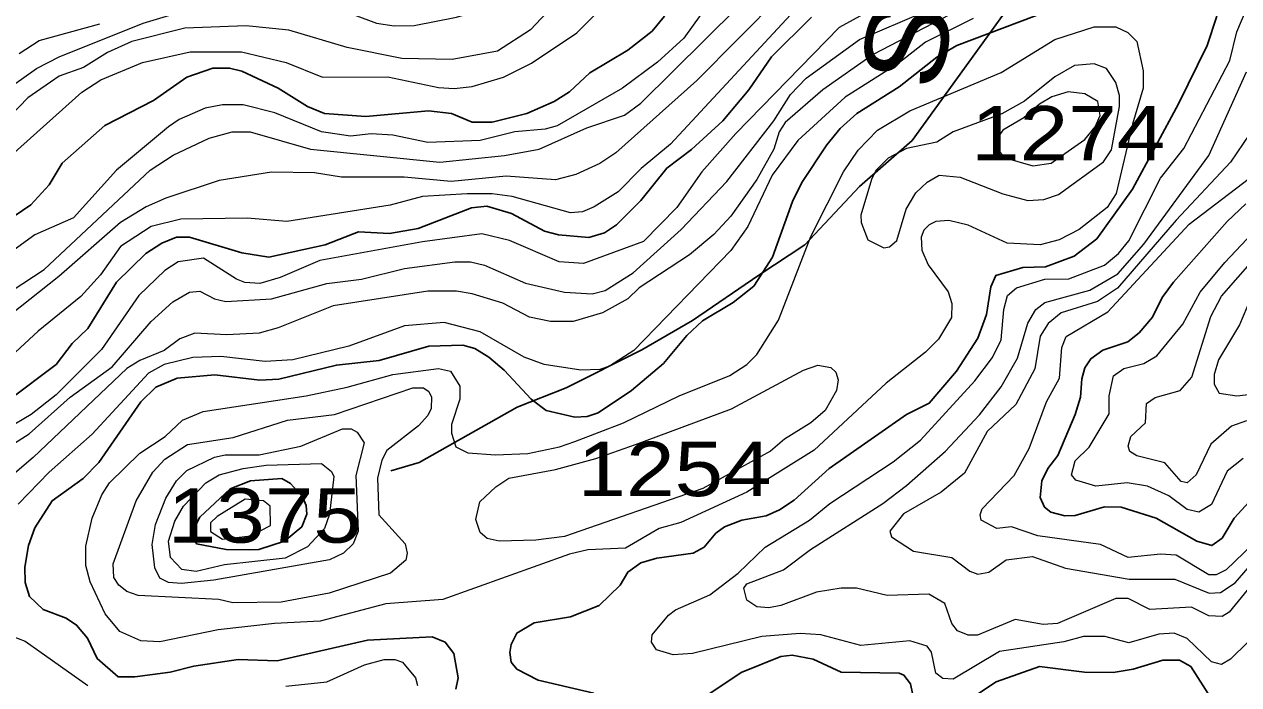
# Model space of a CAD drawing. Extents: x 577 to 602.9, y 7483.8 to 7511.6.
# Drawn here: x 582.841 to 584.628, y 7487.741 to 7488.713 of the extents above; entities that cross this region are included whole.
import ezdxf
from ezdxf.enums import TextEntityAlignment as Align

# ---------------------------------------------------------------- set-up
doc = ezdxf.new("R2010")
doc.units = 0
doc.header["$LTSCALE"] = 0.032
for name, color, linetype, lineweight in [('1', 7, 'Continuous', 25), ('2', 7, 'Continuous', 13), ('26', 7, 'Continuous', 25)]:
    doc.layers.add(name, color=color, linetype=linetype, lineweight=lineweight)
doc.layers.add('61', color=7, linetype='Continuous')

msp = doc.modelspace()

# ---------------------------------------------------------------- linework, layer by layer
at = {"layer": '1'}
for points in [[(583.0126, 7488.1572), (583.0348, 7488.1787), (583.0659, 7488.1922), (583.1215, 7488.197), (583.1875, 7488.189), (583.2154, 7488.1906), (583.3004, 7488.2113), (583.3633, 7488.2184), (583.4364, 7488.2391), (583.4865, 7488.2407), (583.504, 7488.2359), (583.5247, 7488.2232), (583.5469, 7488.2041), (583.5867, 7488.1612), (583.609, 7488.1445), (583.6511, 7488.135), (583.6694, 7488.1357), (583.6853, 7488.1413), (583.7346, 7488.1739), (583.7815, 7488.2137), (583.8157, 7488.255), (583.8388, 7488.2765), (583.8841, 7488.3035), (583.9143, 7488.3274), (583.9421, 7488.3703), (583.9716, 7488.4522), (583.9851, 7488.4801), (584.0217, 7488.5357), (584.0415, 7488.5596), (584.0662, 7488.5818), (584.1282, 7488.6208), (584.1839, 7488.6645), (584.2133, 7488.682), (584.3715, 7488.7417)], [(583.7831, 7488.725), (583.7648, 7488.7027), (583.729, 7488.6749), (583.6734, 7488.6415), (583.6432, 7488.6136), (583.6209, 7488.5993), (583.5803, 7488.5818), (583.5294, 7488.5691), (583.5, 7488.5691), (583.4698, 7488.5818), (583.4356, 7488.5858), (583.3434, 7488.5771), (583.2829, 7488.5818), (583.2575, 7488.5922), (583.2146, 7488.6192), (583.1613, 7488.6439), (583.143, 7488.6486), (583.1183, 7488.6486), (583.0802, 7488.6351), (583.0309, 7488.6009), (582.9593, 7488.5643), (582.8965, 7488.5087), (582.8774, 7488.4769), (582.8504, 7488.4475), (582.7184, 7488.3576)], [(582.8186, 7488.1604), (582.8877, 7488.2121), (582.9116, 7488.2431), (582.9347, 7488.2654), (582.9768, 7488.3337), (583.0197, 7488.3759), (583.0436, 7488.391), (583.0651, 7488.3997), (583.0841, 7488.3997), (583.1613, 7488.3767), (583.201, 7488.3703), (583.2837, 7488.3886), (583.333, 7488.4077), (583.3784, 7488.4053), (583.4205, 7488.4125), (583.4992, 7488.4427), (583.5215, 7488.4451), (583.5581, 7488.4347), (583.6066, 7488.4085), (583.6273, 7488.4029), (583.6718, 7488.399), (583.6948, 7488.4061), (583.7123, 7488.418), (583.7481, 7488.4538), (583.7863, 7488.5015), (583.8229, 7488.5286), (583.869, 7488.5707), (583.9072, 7488.6168), (583.9406, 7488.6653), (583.9994, 7488.7234)], [(584.5958, 7488.725), (584.5815, 7488.682), (584.5393, 7488.5962), (584.4717, 7488.4705), (584.4192, 7488.3974), (584.3859, 7488.3719), (584.3437, 7488.356), (584.3103, 7488.3552), (584.2706, 7488.3433), (584.2634, 7488.3266), (584.257, 7488.286), (584.2443, 7488.251), (584.2125, 7488.2025), (584.1727, 7488.1556), (584.1393, 7488.1389), (584.0256, 7488.0594), (583.9739, 7488.0125), (583.9525, 7487.9982), (583.9326, 7487.9894), (583.8968, 7487.9831), (583.8714, 7487.9735), (583.8586, 7487.964), (583.8412, 7487.9433), (583.8253, 7487.9346), (583.772, 7487.9274), (583.7481, 7487.9203), (583.729, 7487.9067), (583.7179, 7487.8877), (583.6869, 7487.8574), (583.6447, 7487.8407), (583.5915, 7487.832), (583.566, 7487.8169), (583.5573, 7487.8002), (583.5557, 7487.7883), (583.5573, 7487.7739), (583.566, 7487.7636), (583.597, 7487.7477), (583.6789, 7487.7286)], [(584.6387, 7488.449), (584.6109, 7488.4228), (584.5322, 7488.3337), (584.5155, 7488.3107), (584.5012, 7488.2821), (584.4813, 7488.259), (584.4646, 7488.2455), (584.428, 7488.2336), (584.4105, 7488.2208), (584.4018, 7488.2073), (584.397, 7488.1914), (584.3954, 7488.1644), (584.3874, 7488.1389), (584.362, 7488.0785), (584.3469, 7488.0594), (584.3381, 7488.0411), (584.3358, 7488.0165), (584.3421, 7488.0022), (584.3517, 7487.995), (584.3723, 7487.9894), (584.3874, 7487.9902), (584.4304, 7488.003), (584.455, 7488.0022), (584.5067, 7487.9863), (584.5664, 7487.9521), (584.5886, 7487.9457), (584.6037, 7487.9568), (584.6212, 7487.9863), (584.6435, 7488.0101)], [(583.4762, 7487.7342), (583.4794, 7487.7509), (583.473, 7487.7867), (583.4603, 7487.8034), (583.4412, 7487.8113), (583.3458, 7487.8065), (583.213, 7487.7763), (583.1557, 7487.7779), (583.0905, 7487.7684), (583.0555, 7487.7596), (583.0038, 7487.7525), (582.9792, 7487.7525), (582.9482, 7487.7795), (582.9339, 7487.8097), (582.918, 7487.8288), (582.9028, 7487.8391), (582.8687, 7487.8519), (582.8488, 7487.871), (582.8424, 7487.8916), (582.8416, 7487.9139), (582.8472, 7487.9457), (582.8567, 7487.9719), (582.8822, 7488.0117), (582.9275, 7488.0443), (582.9506, 7488.0682), (583.0126, 7488.1572)], [(583.8499, 7487.7278), (583.896, 7487.7588), (583.9541, 7487.7827), (583.9708, 7487.7843), (584.0018, 7487.7787), (584.0431, 7487.7596), (584.1282, 7487.758), (584.1354, 7487.7549), (584.1449, 7487.7421), (584.1513, 7487.7111)], [(584.2149, 7487.7079), (584.2713, 7487.7453), (584.335, 7487.7676), (584.401, 7487.7596), (584.4431, 7487.7588), (584.4725, 7487.7636), (584.5163, 7487.7771), (584.5409, 7487.7771), (584.5576, 7487.7676), (584.5894, 7487.7175)]]:
    msp.add_lwpolyline(points, dxfattribs=at)
msp.add_lwpolyline([(583.172, 7487.9393), (583.1859, 7487.9401), (583.2241, 7487.9521), (583.2495, 7487.9735), (583.2567, 7487.9918), (583.2559, 7488.0045), (583.2503, 7488.0173), (583.2328, 7488.0371), (583.2201, 7488.0443), (583.174, 7488.0411), (583.1438, 7488.0292), (583.0993, 7487.9878), (583.0905, 7487.9704), (583.0905, 7487.9568), (583.0945, 7487.9481), (583.1382, 7487.9401)], close=True, dxfattribs=at)
at = {"layer": '2'}
for points in [[(582.7899, 7488.2996), (582.8702, 7488.352), (583.0261, 7488.4983), (583.0603, 7488.5206), (583.1128, 7488.5453), (583.147, 7488.5548), (583.1732, 7488.5548), (583.2623, 7488.5294), (583.4523, 7488.5103), (583.5477, 7488.5198), (583.5986, 7488.5294), (583.6686, 7488.5604), (583.7243, 7488.5795), (583.7481, 7488.5969), (583.8905, 7488.7377), (583.9278, 7488.7926), (583.9493, 7488.8116), (584.0741, 7488.8769), (584.3366, 7488.9739), (584.4256, 7489.0152), (584.4582, 7489.0391), (584.595, 7489.1711), (584.7182, 7489.2522)], [(584.4312, 7488.9898), (584.3811, 7488.9643), (584.3318, 7488.9468), (584.2411, 7488.9063), (584.09, 7488.8466), (584.0328, 7488.8148), (583.9533, 7488.7544), (583.8308, 7488.6303), (583.7115, 7488.5238), (583.6877, 7488.5079), (583.6527, 7488.492), (583.6225, 7488.484), (583.5501, 7488.4896), (583.469, 7488.4816), (583.3998, 7488.488), (583.3076, 7488.488), (583.2678, 7488.4944), (583.205, 7488.4952), (583.1279, 7488.4832), (583.0492, 7488.457), (583.0205, 7488.4443), (582.9824, 7488.4212), (582.8917, 7488.3417), (582.8209, 7488.2852)], [(582.8249, 7488.624), (582.8591, 7488.6478), (582.8925, 7488.6653), (583.0158, 7488.7146), (583.0881, 7488.7361), (583.2034, 7488.7576), (583.2257, 7488.7576), (583.2686, 7488.7488), (583.3593, 7488.7146), (583.3855, 7488.7107), (583.4149, 7488.7115), (583.477, 7488.7234), (583.535, 7488.7401), (583.5827, 7488.7639)], [(583.6336, 7488.756), (583.5859, 7488.7051), (583.5374, 7488.6733), (583.4706, 7488.6614), (583.3967, 7488.6629), (583.3163, 7488.6789), (583.2305, 7488.7043), (583.1676, 7488.7107), (583.077, 7488.7075), (582.9991, 7488.6876), (582.9633, 7488.6717), (582.9283, 7488.6494), (582.8925, 7488.6367), (582.8464, 7488.6049), (582.7963, 7488.5532)], [(584.2403, 7488.7464), (584.09, 7488.6685), (584.0161, 7488.6168), (583.9604, 7488.5683), (583.9517, 7488.5548), (583.9437, 7488.5294), (583.9191, 7488.4848), (583.8809, 7488.4308), (583.8555, 7488.4037), (583.8197, 7488.3735), (583.7457, 7488.325), (583.729, 7488.3091), (583.6917, 7488.2884), (583.6487, 7488.2757), (583.6153, 7488.2757), (583.5843, 7488.2821), (583.5454, 7488.3027), (583.5, 7488.3163), (583.477, 7488.3202), (583.4348, 7488.3202), (583.2957, 7488.2988), (583.2146, 7488.2662), (583.1867, 7488.2582), (583.139, 7488.2558), (583.0921, 7488.2582), (583.0698, 7488.2503), (583.0468, 7488.2328), (583.011, 7488.2184), (582.9919, 7488.2065), (582.8543, 7488.0753), (582.817, 7488.0435)], [(582.9259, 7488.6129), (582.9537, 7488.6311), (583.015, 7488.6566), (583.0849, 7488.6725), (583.1605, 7488.6725), (583.2265, 7488.6566), (583.2798, 7488.6351), (583.376, 7488.6359), (583.4507, 7488.62), (583.4738, 7488.6184), (583.5, 7488.6216), (583.5461, 7488.6351), (583.5875, 7488.6558), (583.6543, 7488.7003), (583.7084, 7488.756)], [(584.2761, 7487.7898), (584.2077, 7487.7493), (584.1926, 7487.7501), (584.1823, 7487.758), (584.1759, 7487.7891), (584.1696, 7487.7978), (584.1441, 7487.8057), (584.0718, 7487.7986), (584.0129, 7487.8145), (583.9827, 7487.8161), (583.9262, 7487.8121), (583.8245, 7487.7867), (583.7958, 7487.7851), (583.7712, 7487.7922), (583.764, 7487.8034), (583.7648, 7487.8145), (583.7887, 7487.8431), (583.799, 7487.8511), (583.8499, 7487.8733), (583.8913, 7487.9051), (583.931, 7487.9433), (583.9962, 7487.9831), (584.0264, 7488.0077), (584.1195, 7488.069), (584.16, 7488.1008), (584.2395, 7488.1882), (584.2658, 7488.2224), (584.2785, 7488.2487), (584.2825, 7488.2932), (584.288, 7488.3139), (584.3008, 7488.325), (584.3429, 7488.3377), (584.3779, 7488.3385), (584.4304, 7488.3584), (584.4511, 7488.3759), (584.4662, 7488.3942), (584.5131, 7488.4865), (584.5472, 7488.5302), (584.6149, 7488.6598), (584.6252, 7488.7019), (584.6459, 7488.7512)], [(583.8364, 7488.7274), (583.8117, 7488.6924), (583.7728, 7488.6574), (583.7211, 7488.6192), (583.6249, 7488.5636), (583.6074, 7488.5588), (583.5628, 7488.5548), (583.512, 7488.5421), (583.4348, 7488.5389), (583.3831, 7488.55), (583.3513, 7488.5516), (583.3211, 7488.5484), (583.2782, 7488.5548), (583.2098, 7488.5826), (583.1629, 7488.5946), (583.1327, 7488.5946), (583.1072, 7488.5898), (583.069, 7488.5731), (583.0531, 7488.562), (582.9768, 7488.4983), (582.9132, 7488.4284), (582.8567, 7488.4029), (582.7899, 7488.3552)], [(582.7979, 7488.0785), (582.848, 7488.1103), (582.9084, 7488.1644), (582.9704, 7488.2089), (583.0277, 7488.2757), (583.0595, 7488.3043), (583.0841, 7488.3186), (583.0993, 7488.3202), (583.1207, 7488.3091), (583.1374, 7488.3051), (583.205, 7488.3091), (583.2861, 7488.3314), (583.337, 7488.3377), (583.4006, 7488.3536), (583.4746, 7488.3632), (583.4976, 7488.3632), (583.5183, 7488.3584), (583.5787, 7488.3322), (583.636, 7488.3186), (583.6766, 7488.3163), (583.6956, 7488.321), (583.737, 7488.3473), (583.8078, 7488.4109), (583.8746, 7488.4816), (583.9437, 7488.5707), (583.9684, 7488.6097), (583.9914, 7488.6335), (584.0702, 7488.6908), (584.1664, 7488.7321)], [(583.9747, 7488.7337), (583.7919, 7488.5365), (583.7489, 7488.5007), (583.7147, 7488.4665), (583.6797, 7488.4443), (583.6622, 7488.4371), (583.6447, 7488.4355), (583.5589, 7488.4594), (583.5294, 7488.4634), (583.4929, 7488.4634), (583.4269, 7488.4594), (583.3792, 7488.4467), (583.2273, 7488.4228), (583.1692, 7488.4276), (583.0714, 7488.426), (583.0277, 7488.4156), (582.9824, 7488.3862), (582.9529, 7488.3441), (582.9243, 7488.3123), (582.8615, 7488.2614), (582.8011, 7488.2057)], [(584.0964, 7488.7393), (584.0399, 7488.7083), (583.8881, 7488.5524), (583.838, 7488.496), (583.8014, 7488.4435), (583.7521, 7488.3934), (583.6638, 7488.3608), (583.628, 7488.3632), (583.5549, 7488.395), (583.5143, 7488.4045), (583.4269, 7488.3926), (583.2758, 7488.3656), (583.2177, 7488.3401), (583.1875, 7488.3314), (583.1653, 7488.333), (583.1533, 7488.3377), (583.1048, 7488.3687), (583.0674, 7488.3632), (583.0476, 7488.3504), (583.0094, 7488.3139), (582.9545, 7488.2343), (582.8877, 7488.1676), (582.8512, 7488.1389), (582.8162, 7488.1183)], [(584.2372, 7488.7218), (584.1672, 7488.6868), (584.1266, 7488.655), (584.0487, 7488.6057), (583.9795, 7488.5421), (583.9413, 7488.4912), (583.9056, 7488.4156), (583.8809, 7488.3799), (583.7378, 7488.2328), (583.702, 7488.2097), (583.6877, 7488.2049), (583.6599, 7488.2041), (583.6058, 7488.2121), (583.5764, 7488.2232), (583.512, 7488.2606), (583.4587, 7488.2741), (583.4006, 7488.2693), (583.3187, 7488.2391), (583.236, 7488.2192), (583.1955, 7488.2169), (583.1303, 7488.224), (583.0889, 7488.2224), (583.0468, 7488.2121), (583.0237, 7488.1994), (582.941, 7488.1095), (582.8774, 7488.0538), (582.8321, 7488.0069)], [(582.8337, 7488.6701), (582.8631, 7488.6892), (582.9521, 7488.7138)], [(584.4654, 7487.8678), (584.4471, 7487.8678), (584.3612, 7487.8312), (584.3405, 7487.8296), (584.2992, 7487.8368), (584.2435, 7487.8137), (584.23, 7487.8137), (584.2141, 7487.8201), (584.2061, 7487.8312), (584.1958, 7487.8606), (584.1719, 7487.8741), (584.1107, 7487.8725), (584.0654, 7487.8829), (584.0431, 7487.8829), (584.0066, 7487.8773), (583.9541, 7487.8574), (583.9366, 7487.8543), (583.9191, 7487.8558), (583.904, 7487.8654), (583.9, 7487.8829), (583.904, 7487.8892), (583.958, 7487.9099), (583.9978, 7487.9401), (584.1044, 7488.0077), (584.1393, 7488.034), (584.1966, 7488.0849), (584.2467, 7488.1381), (584.2785, 7488.1795), (584.3024, 7488.2216), (584.3175, 7488.2733), (584.3294, 7488.2932), (584.3429, 7488.3035), (584.4089, 7488.3218), (584.4503, 7488.3457), (584.4884, 7488.3894), (584.5838, 7488.5198), (584.6395, 7488.6431)], [(582.8217, 7488.5198), (582.9259, 7488.6129)], [(584.653, 7488.5651), (584.6157, 7488.5103), (584.5358, 7488.4247), (584.4496, 7488.3246), (584.42, 7488.3051), (584.3668, 7488.2884), (584.3477, 7488.2725), (584.3358, 7488.2542), (584.3278, 7488.2057), (584.3, 7488.1532), (584.2578, 7488.1135), (584.2244, 7488.0523), (584.1902, 7488.0244), (584.1346, 7487.9926), (584.1147, 7487.9672), (584.1171, 7487.9584), (584.1497, 7487.9377), (584.2061, 7487.9282), (584.2324, 7487.9083), (584.2443, 7487.9036), (584.2602, 7487.9067), (584.2857, 7487.925), (584.3246, 7487.9298), (584.3731, 7487.9123), (584.467, 7487.8964), (584.5338, 7487.8964), (584.5846, 7487.8757), (584.6013, 7487.8765), (584.6228, 7487.8908), (584.6642, 7487.9385)], [(584.7151, 7488.0117), (584.6093, 7487.9099), (584.595, 7487.9028), (584.5838, 7487.9028), (584.5361, 7487.9314), (584.5131, 7487.933), (584.4654, 7487.9282), (584.4248, 7487.9473), (584.3326, 7487.96), (584.2936, 7487.9735), (584.2721, 7487.9711), (584.2491, 7487.9831), (584.2475, 7487.991), (584.2507, 7487.9998), (584.2976, 7488.0491), (584.3199, 7488.0888), (584.3453, 7488.1572), (584.3644, 7488.1922), (584.3676, 7488.2375), (584.3739, 7488.2534), (584.4352, 7488.29), (584.5552, 7488.4188), (584.6729, 7488.5087)], [(584.6347, 7488.0737), (584.6109, 7488.0554), (584.5878, 7488.0061), (584.5695, 7487.995), (584.552, 7487.999), (584.525, 7488.0189), (584.494, 7488.0332), (584.4638, 7488.0379), (584.4177, 7488.0332), (584.3882, 7488.0419), (584.3819, 7488.0499), (584.3874, 7488.0705), (584.4081, 7488.0904), (584.4375, 7488.1397), (584.4375, 7488.166), (584.4439, 7488.1954), (584.459, 7488.2065), (584.4884, 7488.2137), (584.5075, 7488.2248), (584.5457, 7488.2717), (584.5711, 7488.3186), (584.6077, 7488.3624), (584.6562, 7488.4141)], [(584.6395, 7488.1294), (584.6172, 7488.1214), (584.587, 7488.0952), (584.5656, 7488.0499), (584.552, 7488.0379), (584.5433, 7488.0403), (584.5194, 7488.0674), (584.4781, 7488.0777), (584.4678, 7488.0841), (584.4654, 7488.092), (584.4693, 7488.1063), (584.4908, 7488.1262), (584.4924, 7488.1548), (584.5051, 7488.1636), (584.5417, 7488.1739), (584.5592, 7488.1938), (584.587, 7488.2829), (584.6029, 7488.3131), (584.6729, 7488.3926)], [(584.6506, 7488.3218), (584.6292, 7488.2709), (584.5982, 7488.2192), (584.5918, 7488.1978), (584.5918, 7488.1835), (584.599, 7488.1699), (584.6252, 7488.166), (584.6848, 7488.1731), (584.7429, 7488.1858), (584.7906, 7488.1858), (584.8319, 7488.1763), (584.8797, 7488.1707), (584.9592, 7488.1278), (585.0864, 7488.0888), (585.1301, 7488.0857), (585.2176, 7488.0984), (585.2764, 7488.1), (585.3369, 7488.0888), (585.3997, 7488.0705), (585.4546, 7488.0419), (585.5866, 7487.9433), (585.6184, 7487.9242), (585.6502, 7487.9139), (585.7106, 7487.9075)], [(584.6451, 7487.8853), (584.6141, 7487.8479), (584.6037, 7487.8415), (584.5838, 7487.8423), (584.5584, 7487.8551), (584.4972, 7487.8519), (584.4654, 7487.8678)], [(584.6928, 7487.8543), (584.6157, 7487.7787), (584.6029, 7487.7708), (584.5878, 7487.7747), (584.552, 7487.8089), (584.533, 7487.8169), (584.5107, 7487.8153), (584.4662, 7487.8026), (584.4312, 7487.8121), (584.3994, 7487.8121), (584.3707, 7487.8042), (584.2761, 7487.7898)], [(582.8114, 7487.8169), (582.8424, 7487.805), (582.9347, 7487.7398)], [(583.2257, 7487.739), (583.2861, 7487.7453), (583.3418, 7487.77), (583.3704, 7487.7779), (583.3863, 7487.7779), (583.3974, 7487.7739), (583.4165, 7487.7509), (583.4197, 7487.7398)]]:
    msp.add_lwpolyline(points, dxfattribs=at)
for points in [[(583.5342, 7488.0793), (583.5819, 7488.0811), (583.6285, 7488.0911), (583.651, 7488.0991), (583.7227, 7488.1262), (583.8046, 7488.166), (583.8793, 7488.1962), (583.904, 7488.2121), (583.9191, 7488.2272), (583.9509, 7488.2773), (583.9986, 7488.4005), (584.0463, 7488.496), (584.0678, 7488.5278), (584.0964, 7488.5572), (584.1441, 7488.5858), (584.2785, 7488.6423), (584.3572, 7488.6908), (584.4153, 7488.7091), (584.4471, 7488.7091), (584.4646, 7488.7011), (584.4781, 7488.6876), (584.4876, 7488.6447), (584.4876, 7488.6192), (584.4717, 7488.5659), (584.4479, 7488.4642), (584.4344, 7488.4435), (584.393, 7488.4109), (584.3636, 7488.3958), (584.3358, 7488.3886), (584.2872, 7488.391), (584.23, 7488.4172), (584.2014, 7488.4244), (584.1823, 7488.4228), (584.1727, 7488.418), (584.1648, 7488.4101), (584.1608, 7488.3997), (584.1616, 7488.3807), (584.1712, 7488.3592), (584.2006, 7488.3194), (584.2061, 7488.3019), (584.2053, 7488.2813), (584.1863, 7488.2495), (584.1672, 7488.2304), (584.1091, 7488.185), (584.0034, 7488.0864), (583.904, 7488.0244), (583.807, 7487.9799), (583.7752, 7487.9711), (583.7259, 7487.9417), (583.6702, 7487.9393), (583.6432, 7487.933), (583.4571, 7487.8662), (583.3728, 7487.8598), (583.2766, 7487.8344), (583.209, 7487.8312), (583.1263, 7487.8217), (583.0404, 7487.8042), (583.0126, 7487.8057), (582.9816, 7487.8193), (582.9601, 7487.8455), (582.9378, 7487.8924), (582.9315, 7487.9163), (582.9315, 7487.9449), (582.941, 7487.9863), (582.9553, 7488.0204), (582.9665, 7488.0379), (583.011, 7488.0817), (583.0484, 7488.1063), (583.0738, 7488.1302), (583.104, 7488.1429), (583.2559, 7488.166), (583.3163, 7488.1787), (583.3831, 7488.1978), (583.4507, 7488.2065), (583.4682, 7488.2025), (583.4817, 7488.1803), (583.4817, 7488.1612), (583.4698, 7488.1238), (583.4698, 7488.1111), (583.4762, 7488.0912), (583.4937, 7488.0825)], [(584.3127, 7488.6001), (584.2793, 7488.581), (584.2077, 7488.5548), (584.1839, 7488.5397), (584.1393, 7488.5302), (584.1123, 7488.5158), (584.094, 7488.4976), (584.0877, 7488.4848), (584.0718, 7488.4323), (584.0726, 7488.4212), (584.0821, 7488.3958), (584.1059, 7488.3838), (584.1139, 7488.3854), (584.125, 7488.395), (584.1386, 7488.4411), (584.1529, 7488.465), (584.1696, 7488.4809), (584.1871, 7488.4912), (584.2181, 7488.488), (584.2809, 7488.4634), (584.3175, 7488.4537), (584.341, 7488.4553), (584.3626, 7488.4626), (584.4288, 7488.5105), (584.4409, 7488.5284), (584.4526, 7488.5922), (584.4526, 7488.6081), (584.4471, 7488.6272), (584.4336, 7488.6478), (584.4153, 7488.655), (584.3866, 7488.6526), (584.3572, 7488.6359)], [(584.3723, 7488.523), (584.4018, 7488.5437), (584.4169, 7488.562), (584.424, 7488.5787), (584.4208, 7488.5993), (584.4018, 7488.6105), (584.3771, 7488.6136), (584.3532, 7488.6065), (584.335, 7488.5954), (584.3119, 7488.5755), (584.2809, 7488.5572), (584.2721, 7488.5445), (584.2729, 7488.5294), (584.2841, 7488.5166), (584.3251, 7488.5049), (584.352, 7488.5088)], [(583.7402, 7488.0944), (583.8817, 7488.1469), (583.9875, 7488.2041), (584.0089, 7488.2113), (584.028, 7488.2081), (584.0352, 7488.201), (584.0384, 7488.1898), (584.036, 7488.1739), (584.0193, 7488.1445), (583.9986, 7488.1262), (583.9596, 7488.1024), (583.939, 7488.0849), (583.8396, 7488.03), (583.636, 7487.9592), (583.5939, 7487.9537), (583.5398, 7487.9521), (583.5223, 7487.956), (583.512, 7487.9648), (583.5056, 7487.9839), (583.5112, 7488.0101), (583.535, 7488.0324), (583.5541, 7488.0451), (583.6226, 7488.0575), (583.6821, 7488.0737)], [(583.1478, 7487.8614), (583.1271, 7487.8662), (583.0086, 7487.8725), (582.9919, 7487.8781), (582.98, 7487.8877), (582.9728, 7487.8988), (582.972, 7487.9187), (583.0054, 7488.0117), (583.0301, 7488.0538), (583.0476, 7488.0729), (583.081, 7488.0944), (583.1486, 7488.1047), (583.2281, 7488.1302), (583.2973, 7488.1389), (583.4126, 7488.1779), (583.4285, 7488.1779), (583.4364, 7488.1723), (583.4404, 7488.1644), (583.4396, 7488.1477), (583.4348, 7488.1373), (583.4213, 7488.1222), (583.3744, 7488.0857), (583.3672, 7488.0713), (583.3609, 7488.0451), (583.3625, 7487.991), (583.4014, 7487.9481), (583.4046, 7487.9346), (583.4022, 7487.9242), (583.38, 7487.9051), (583.2895, 7487.8759), (583.2192, 7487.8627)], [(583.1199, 7487.8948), (583.0722, 7487.89), (583.0531, 7487.8916), (583.0404, 7487.898), (583.0333, 7487.9131), (583.0293, 7487.9473), (583.0341, 7487.9767), (583.0492, 7488.0157), (583.0651, 7488.0411), (583.0802, 7488.0562), (583.1207, 7488.0761), (583.1366, 7488.0793), (583.1867, 7488.0793), (583.248, 7488.092), (583.3092, 7488.1175), (583.3219, 7488.1175), (583.3307, 7488.1127), (583.341, 7488.0968), (583.3291, 7488.0491), (583.3322, 7487.9672), (583.3251, 7487.9481), (583.3108, 7487.9346), (583.2901, 7487.925)], [(583.1357, 7487.9176), (583.0937, 7487.9075), (583.073, 7487.9107), (583.0563, 7487.9282), (583.0531, 7487.9521), (583.0627, 7487.9815), (583.0754, 7488.0037), (583.108, 7488.0379), (583.1279, 7488.0499), (583.1629, 7488.0594), (583.1971, 7488.0642), (583.2782, 7488.0666), (583.2933, 7488.0546), (583.2965, 7488.0475), (583.2901, 7487.9918), (583.2829, 7487.9711), (583.2575, 7487.9441), (583.2249, 7487.9274)], [(583.2034, 7487.9751), (583.2026, 7488.0037), (583.1931, 7488.0117), (583.1661, 7488.0141), (583.1247, 7487.9886), (583.1152, 7487.9791), (583.1152, 7487.9664), (583.1327, 7487.9552), (583.174, 7487.96)]]:
    msp.add_lwpolyline(points, close=True, dxfattribs=at)
at = {"layer": '26'}
msp.add_lwpolyline([(583.3802, 7488.0559), (583.4223, 7488.0681), (583.5662, 7488.1496), (583.6382, 7488.1781), (583.7495, 7488.2338), (583.8242, 7488.2772), (583.9219, 7488.3438), (583.9898, 7488.3886), (584.0699, 7488.4741), (584.1473, 7488.542), (584.5078, 7489.041), (584.5366, 7489.0911), (584.5849, 7489.2445), (584.623, 7489.3392), (584.5531, 7490.0753)], dxfattribs=at)

# ---------------------------------------------------------------- texts
at = {"layer": '26', "width": 1.15}
msp.add_text('SERRA DA CARIOCA', height=0.12, rotation=77.797, dxfattribs=at).set_placement((584.3789, 7489.5085), align=Align.CENTER)
at = {"layer": '61', "width": 1.2}
for s, p in [('1274', (584.3771, 7488.5127)), ('1254', (583.7979, 7488.0185)), ('1375', (583.1949, 7487.95))]:
    msp.add_text(s, height=0.08, dxfattribs=at).set_placement(p, align=Align.CENTER)

doc.saveas('drawing.dxf')
